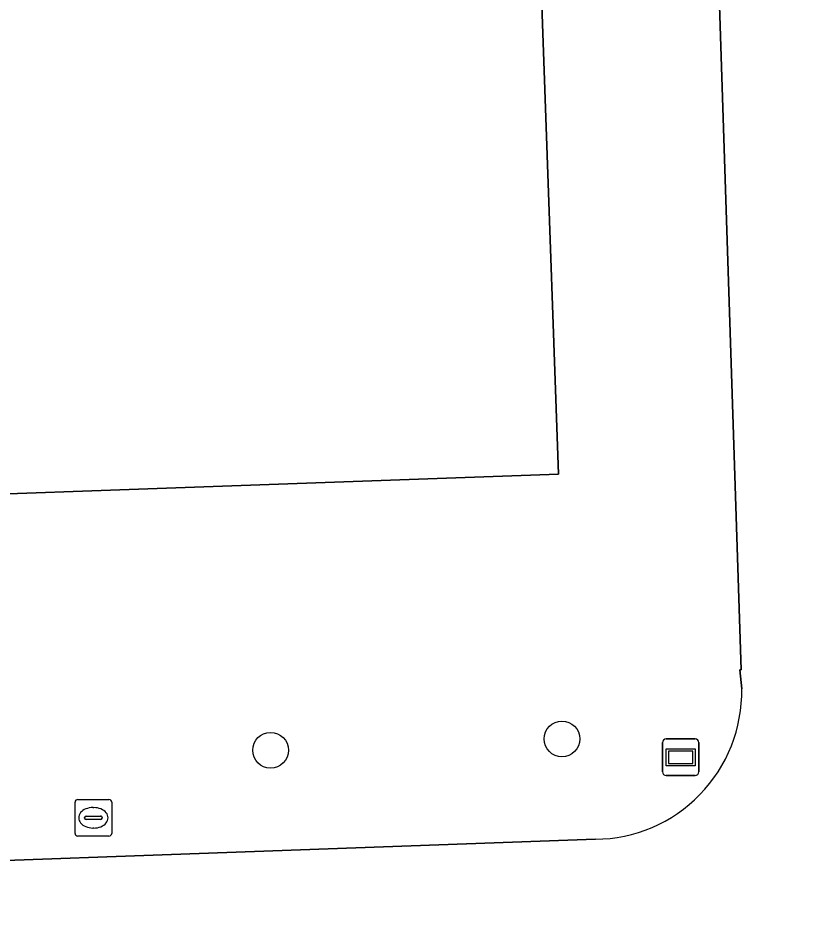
# Model space of a CAD drawing. Extents: x 160554 to 161248, y 385329 to 386506.
# Drawn here: x 160753.81 to 160775.55, y 386226.27 to 386250.77 of the extents above; entities that cross this region are included whole.
import ezdxf

# ---------------------------------------------------------------- set-up
doc = ezdxf.new("R2010")
doc.units = 0
for name, color, linetype in [('IMGEO_Boom', 7, 'Continuous'), ('IMGEO_Brandkraan', 7, 'Continuous'), ('IMGEO_Erf', 7, 'Continuous'), ('IMGEO_Muur', 7, 'Continuous'), ('IMGEO_Pand', 7, 'Continuous'), ('IMGEO_Rijbaan_lokaal_open', 7, 'Continuous'), ('IMGEO_Wegwijzer', 7, 'Continuous')]:
    doc.layers.add(name, color=color, linetype=linetype)

msp = doc.modelspace()

# ---------------------------------------------------------------- linework, layer by layer
at = {"layer": 'IMGEO_Boom'}
for centre in [(160768.686, 386231.059), (160760.716, 386230.749)]:
    msp.add_circle(centre, 0.489, dxfattribs=at)
at = {"layer": 'IMGEO_Brandkraan'}
for p, q in [((160755.37, 386228.477), (160755.37, 386229.329)), ((160755.445, 386229.403), (160756.297, 386229.403)), ((160756.371, 386229.329), (160756.371, 386228.477)), ((160755.858, 386229.183), (160755.883, 386229.183)), ((160755.629, 386228.897), (160755.629, 386228.909)), ((160756.067, 386228.86), (160755.669, 386228.86)), ((160755.672, 386228.946), (160756.07, 386228.946)), ((160756.113, 386228.909), (160756.113, 386228.897)), ((160755.881, 386228.623), (160755.856, 386228.623)), ((160756.297, 386228.403), (160755.445, 386228.403))]:
    msp.add_line(p, q, dxfattribs=at)
for points in [[(160755.37, 386228.477), (160755.37, 386229.329)], [(160755.445, 386229.403), (160756.297, 386229.403)], [(160756.371, 386229.329), (160756.371, 386228.477)], [(160756.297, 386228.403), (160755.445, 386228.403)]]:
    msp.add_lwpolyline(points, dxfattribs=at)
for centre, radius, start, end in [((160755.447, 386229.327), 0.0765, 91.552, 178.448), ((160755.447, 386229.327), 0.0765, 91.552, 178.448), ((160756.295, 386229.327), 0.0765, 1.552, 88.448), ((160756.295, 386229.327), 0.0765, 1.552, 88.448), ((160755.669, 386228.906), 0.0403, 85.8775, 175.7526), ((160755.666, 386228.896), 0.0366, 178.938, 274.7102), ((160756.07, 386228.903), 0.043, 264.8664, 352.4533), ((160756.074, 386228.908), 0.0386, 1.7309, 96.639), ((160755.447, 386228.479), 0.0765, 181.552, 268.448), ((160755.447, 386228.479), 0.0765, 181.552, 268.448), ((160756.295, 386228.479), 0.0765, 271.552, 358.448), ((160756.295, 386228.479), 0.0765, 271.552, 358.448)]:
    msp.add_arc(centre, radius, start, end, dxfattribs=at)
for centre, major_axis, ratio, start_param, end_param in [((160755.857, 386228.903), (-0.387, 0.002), 0.722429, 4.712389, 7.853982), ((160755.882, 386228.903), (-0.39, 0.002), 0.717154, 1.570796, 4.712389)]:
    msp.add_ellipse(centre, major_axis=major_axis, ratio=ratio, start_param=start_param, end_param=end_param, dxfattribs=at)
at = {"layer": 'IMGEO_Erf'}
for points in [[(160705.645, 386372.53), (160705.968, 386363.544), (160708.053, 386361.847), (160709.14, 386330.783), (160709.3, 386326.209), (160707.948, 386324.355), (160708.037, 386322.202), (160737.87, 386323.272), (160738.118, 386316.84), (160762.152, 386317.708), (160761.977, 386322.761), (160762.175, 386322.754), (160762.354, 386317.715), (160765.734, 386317.837), (160766.61, 386293.664), (160766.702, 386291.325), (160767.84, 386259.345), (160768.589, 386238.297), (160741.027, 386237.317), (160741.364, 386227.301), (160769.598, 386228.317)], [(160773.601, 386232.427), (160773.55, 386232.945), (160773.585, 386232.947), (160772.723, 386259.502), (160779.18, 386259.756), (160779.996, 386233.226), (160780.051, 386231.849), (160793.688, 386232.317), (160806.667, 386232.763), (160836.092, 386233.774), (160836.049, 386235.257), (160834.783, 386270.735), (160825.465, 386270.379), (160825.546, 386268.203), (160825.746, 386268.21), (160826.839, 386237.663), (160786.059, 386236.166), (160784.968, 386266.76), (160811.841, 386267.718), (160811.445, 386278.832)]]:
    msp.add_lwpolyline(points, dxfattribs=at)
msp.add_arc((160769.561, 386232.358), 4.041, 270.5298, 0.9814, dxfattribs=at)
at = {"layer": 'IMGEO_Muur'}
msp.add_lwpolyline([(160772.723, 386259.502), (160773.585, 386232.947)], dxfattribs=at)
at = {"layer": 'IMGEO_Pand'}
msp.add_lwpolyline([(160741.027, 386237.317), (160768.589, 386238.297), (160767.84, 386259.345), (160766.702, 386291.325), (160766.61, 386293.664), (160765.734, 386317.837), (160762.354, 386317.715), (160762.152, 386317.708), (160738.118, 386316.84)], dxfattribs=at)
at = {"layer": 'IMGEO_Rijbaan_lokaal_open'}
for points in [[(160806.667, 386232.763), (160793.688, 386232.317), (160780.051, 386231.849), (160779.996, 386233.226), (160779.18, 386259.756), (160772.723, 386259.502), (160773.585, 386232.947), (160773.55, 386232.945), (160773.601, 386232.427)], [(160769.598, 386228.317), (160741.364, 386227.301), (160741.027, 386237.317), (160739.313, 386237.256), (160739.669, 386227.252), (160712.716, 386226.271)]]:
    msp.add_lwpolyline(points, dxfattribs=at)
msp.add_arc((160769.561, 386232.358), 4.041, 270.5298, 0.9814, dxfattribs=at)
at = {"layer": 'IMGEO_Wegwijzer'}
for p, q in [((160771.536, 386231.058), (160772.326, 386231.058)), ((160772.326, 386231.058), (160771.536, 386231.058)), ((160771.436, 386230.158), (160771.436, 386230.958)), ((160771.436, 386230.958), (160771.436, 386230.158)), ((160772.426, 386230.958), (160772.426, 386230.158)), ((160772.426, 386230.158), (160772.426, 386230.958)), ((160772.326, 386230.058), (160771.536, 386230.058)), ((160771.536, 386230.058), (160772.326, 386230.058))]:
    msp.add_line(p, q, dxfattribs=at)
for points in [[(160771.537, 386230.79), (160772.325, 386230.79), (160772.325, 386230.326), (160771.537, 386230.326), (160771.537, 386230.79)], [(160771.602, 386230.725), (160771.602, 386230.391), (160772.26, 386230.391), (160772.26, 386230.725), (160771.602, 386230.725)]]:
    msp.add_lwpolyline(points, dxfattribs=at)
for centre, start, end in [((160771.536, 386230.958), 90, 180), ((160771.536, 386230.958), 90, 180), ((160772.326, 386230.958), 0, 90), ((160772.326, 386230.958), 360, 90), ((160771.536, 386230.158), 180, 270), ((160771.536, 386230.158), 180, 270), ((160772.326, 386230.158), 270, 0), ((160772.326, 386230.158), 270, 0)]:
    msp.add_arc(centre, 0.1, start, end, dxfattribs=at)

doc.saveas('drawing.dxf')
